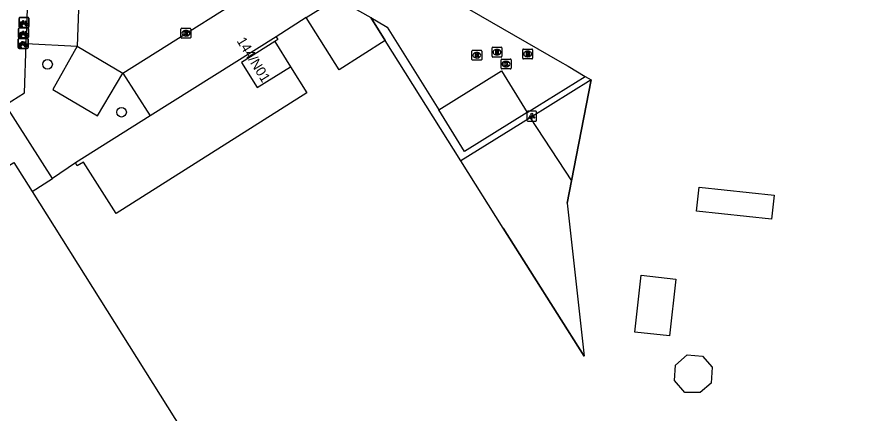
# Model space of a CAD drawing. Extents: x 160026 to 161302, y 384757 to 385701.
# Drawn here: x 160274.1 to 160361.4, y 384944.3 to 384984.4 of the extents above; entities that cross this region are included whole.
import ezdxf

# ---------------------------------------------------------------- set-up
doc = ezdxf.new("R2010")
doc.units = 0
for name, color, linetype in [('IMGEO_Boom', 7, 'Continuous'), ('IMGEO_Brandkraan', 7, 'Continuous'), ('IMGEO_Fietsenrek', 7, 'Continuous'), ('IMGEO_Groenvoorziening', 7, 'Continuous'), ('IMGEO_Haag', 7, 'Continuous'), ('IMGEO_Hek', 7, 'Continuous'), ('IMGEO_Kolk', 7, 'Continuous'), ('IMGEO_Lichtpunt', 7, 'Continuous'), ('IMGEO_Pand', 7, 'Continuous'), ('IMGEO_Pand_nummerreeks', 7, 'Continuous'), ('IMGEO_Parkeervlak_open', 7, 'Continuous'), ('IMGEO_Rijbaan_lokaal_open', 7, 'Continuous'), ('IMGEO_Rioolput', 7, 'Continuous'), ('IMGEO_Voetpad_open', 7, 'Continuous')]:
    doc.layers.add(name, color=color, linetype=linetype)

msp = doc.modelspace()

# ---------------------------------------------------------------- linework, layer by layer
at = {"layer": 'IMGEO_Boom'}
for centre in [(160277.211, 384979.622), (160284.707, 384974.78)]:
    msp.add_circle(centre, 0.489, dxfattribs=at)
at = {"layer": 'IMGEO_Brandkraan'}
for p, q in [((160325.342, 384980.242), (160325.342, 384981.094)), ((160325.417, 384981.168), (160326.269, 384981.168)), ((160325.83, 384980.948), (160325.855, 384980.948)), ((160326.343, 384981.094), (160326.343, 384980.242)), ((160326.269, 384980.168), (160325.417, 384980.168)), ((160325.853, 384980.388), (160325.828, 384980.388))]:
    msp.add_line(p, q, dxfattribs=at)
for points in [[(160325.342, 384980.242), (160325.342, 384981.094)], [(160325.417, 384981.168), (160326.269, 384981.168)], [(160325.69, 384980.868), (160325.69, 384980.468), (160325.903, 384980.468)], [(160325.921, 384980.868), (160325.69, 384980.868)], [(160325.869, 384980.787), (160325.815, 384980.787), (160325.815, 384980.711)], [(160325.815, 384980.711), (160325.868, 384980.711)], [(160325.877, 384980.635), (160325.815, 384980.635), (160325.815, 384980.554)], [(160325.815, 384980.554), (160325.877, 384980.554)], [(160326.343, 384981.094), (160326.343, 384980.242)], [(160326.269, 384980.168), (160325.417, 384980.168)]]:
    msp.add_lwpolyline(points, dxfattribs=at)
for centre, radius, start, end in [((160325.419, 384981.092), 0.0765, 91.55205, 178.44795), ((160325.419, 384981.092), 0.0765, 91.55205, 178.44795), ((160325.87, 384980.749), 0.0379, 267.82845, 90.93552), ((160325.878, 384980.594), 0.0404, 269.87594, 90.50774), ((160325.909, 384980.719), 0.251, 268.66757, 293.53466), ((160325.925, 384980.723), 0.145, 59.4692, 91.53667), ((160325.95, 384980.77), 0.0922, 285.51372, 58.15012), ((160325.955, 384980.578), 0.105, 301.31148, 78.98903), ((160326.267, 384981.092), 0.0765, 1.55205, 88.44795), ((160326.267, 384981.092), 0.0765, 1.55205, 88.44795), ((160325.419, 384980.244), 0.0765, 181.55205, 268.44795), ((160325.419, 384980.244), 0.0765, 181.55205, 268.44795), ((160326.267, 384980.244), 0.0765, 271.55205, 358.44795), ((160326.267, 384980.244), 0.0765, 271.55205, 358.44795)]:
    msp.add_arc(centre, radius, start, end, dxfattribs=at)
for centre, major_axis, ratio, start_param, end_param in [((160325.829, 384980.668), (-0.387, 0.002), 0.722429, 4.712389, 7.853982), ((160325.854, 384980.668), (-0.39, 0.002), 0.717154, 1.570796, 4.712389)]:
    msp.add_ellipse(centre, major_axis=major_axis, ratio=ratio, start_param=start_param, end_param=end_param, dxfattribs=at)
at = {"layer": 'IMGEO_Fietsenrek'}
for p, q in [((160274.322, 384983.43), (160274.322, 384984.271)), ((160274.322, 384984.271), (160274.322, 384983.43)), ((160274.397, 384984.355), (160275.238, 384984.355)), ((160275.238, 384984.355), (160274.397, 384984.355)), ((160275.322, 384984.28), (160275.322, 384983.439)), ((160275.322, 384983.439), (160275.322, 384984.28)), ((160274.28, 384982.372), (160274.28, 384983.213)), ((160274.28, 384983.213), (160274.28, 384982.372)), ((160274.355, 384983.297), (160275.196, 384983.297)), ((160275.196, 384983.297), (160274.355, 384983.297)), ((160275.247, 384983.355), (160274.406, 384983.355)), ((160274.406, 384983.355), (160275.247, 384983.355)), ((160274.449, 384983.439), (160274.488, 384983.599)), ((160274.483, 384983.439), (160274.449, 384983.439)), ((160274.518, 384983.587), (160274.483, 384983.439)), ((160274.56, 384983.611), (160274.559, 384983.615)), ((160274.601, 384983.439), (160274.567, 384983.581)), ((160274.591, 384983.622), (160274.592, 384983.615)), ((160274.599, 384983.585), (160274.634, 384983.439)), ((160274.634, 384983.439), (160274.601, 384983.439)), ((160275.009, 384983.904), (160275.045, 384983.809)), ((160275.28, 384983.222), (160275.28, 384982.381)), ((160275.28, 384982.381), (160275.28, 384983.222)), ((160274.314, 384982.239), (160275.155, 384982.239)), ((160275.155, 384982.239), (160274.314, 384982.239)), ((160275.205, 384982.297), (160274.364, 384982.297)), ((160274.364, 384982.297), (160275.205, 384982.297)), ((160274.407, 384982.381), (160274.446, 384982.541)), ((160274.441, 384982.381), (160274.407, 384982.381)), ((160274.476, 384982.529), (160274.441, 384982.381)), ((160274.518, 384982.553), (160274.517, 384982.557)), ((160274.559, 384982.381), (160274.525, 384982.523)), ((160274.549, 384982.564), (160274.55, 384982.557)), ((160274.557, 384982.527), (160274.592, 384982.381)), ((160274.592, 384982.381), (160274.559, 384982.381)), ((160274.967, 384982.846), (160275.003, 384982.751)), ((160274.239, 384981.314), (160274.239, 384982.155)), ((160274.239, 384982.155), (160274.239, 384981.314)), ((160274.366, 384981.323), (160274.405, 384981.483)), ((160274.435, 384981.471), (160274.4, 384981.323)), ((160274.477, 384981.495), (160274.476, 384981.499)), ((160274.518, 384981.323), (160274.484, 384981.465)), ((160274.508, 384981.506), (160274.509, 384981.499)), ((160274.516, 384981.469), (160274.551, 384981.323)), ((160274.926, 384981.788), (160274.962, 384981.693)), ((160275.239, 384982.164), (160275.239, 384981.323)), ((160275.239, 384981.323), (160275.239, 384982.164)), ((160275.164, 384981.239), (160274.323, 384981.239)), ((160274.323, 384981.239), (160275.164, 384981.239)), ((160274.4, 384981.323), (160274.366, 384981.323)), ((160274.551, 384981.323), (160274.518, 384981.323))]:
    msp.add_line(p, q, dxfattribs=at)
for points in [[(160274.635, 384983.881), (160274.73, 384984.045), (160274.816, 384984.031), (160274.818, 384984.022), (160274.762, 384984.011), (160274.735, 384983.966), (160274.991, 384983.925)], [(160274.991, 384983.925), (160275.016, 384983.974), (160275.01, 384983.978), (160274.987, 384983.982), (160274.975, 384983.989), (160274.974, 384983.992), (160274.976, 384983.997), (160275.071, 384983.982), (160275.073, 384983.972), (160275.063, 384983.959), (160275.051, 384983.953), (160275.037, 384983.959), (160275.009, 384983.904)], [(160274.656, 384983.829), (160274.604, 384983.739), (160274.564, 384983.714), (160274.565, 384983.761), (160274.62, 384983.855)], [(160274.931, 384983.637), (160274.881, 384983.637), (160274.69, 384983.888), (160274.671, 384983.856)], [(160274.978, 384983.9), (160274.721, 384983.941), (160274.704, 384983.912), (160274.871, 384983.692), (160274.978, 384983.9)], [(160275.026, 384983.802), (160274.996, 384983.879), (160274.887, 384983.661), (160274.93, 384983.661)], [(160274.96, 384983.661), (160275.08, 384983.66), (160275.036, 384983.774)], [(160275.056, 384983.781), (160275.111, 384983.636), (160274.961, 384983.636)], [(160274.614, 384982.771), (160274.562, 384982.681), (160274.522, 384982.656), (160274.523, 384982.703), (160274.578, 384982.797)], [(160274.593, 384982.823), (160274.688, 384982.987), (160274.774, 384982.973), (160274.776, 384982.964), (160274.72, 384982.953), (160274.693, 384982.908), (160274.949, 384982.867)], [(160274.889, 384982.579), (160274.839, 384982.579), (160274.648, 384982.83), (160274.629, 384982.798)], [(160274.936, 384982.842), (160274.679, 384982.883), (160274.662, 384982.854), (160274.829, 384982.634), (160274.936, 384982.842)], [(160274.984, 384982.744), (160274.954, 384982.821), (160274.845, 384982.603), (160274.888, 384982.603)], [(160274.918, 384982.603), (160275.038, 384982.602), (160274.994, 384982.716)], [(160275.014, 384982.723), (160275.069, 384982.578), (160274.919, 384982.578)], [(160274.949, 384982.867), (160274.974, 384982.916), (160274.968, 384982.92), (160274.945, 384982.924), (160274.933, 384982.931), (160274.932, 384982.934), (160274.934, 384982.939), (160275.029, 384982.924), (160275.031, 384982.914), (160275.021, 384982.901), (160275.009, 384982.895), (160274.995, 384982.901), (160274.967, 384982.846)], [(160274.573, 384981.713), (160274.521, 384981.623), (160274.481, 384981.598), (160274.482, 384981.645), (160274.537, 384981.739)], [(160274.552, 384981.765), (160274.647, 384981.929), (160274.733, 384981.915), (160274.735, 384981.906), (160274.679, 384981.895), (160274.652, 384981.85), (160274.908, 384981.809)], [(160274.848, 384981.521), (160274.798, 384981.521), (160274.607, 384981.772), (160274.588, 384981.74)], [(160274.895, 384981.784), (160274.638, 384981.825), (160274.621, 384981.796), (160274.788, 384981.576), (160274.895, 384981.784)], [(160274.943, 384981.686), (160274.913, 384981.763), (160274.804, 384981.545), (160274.847, 384981.545)], [(160274.877, 384981.545), (160274.997, 384981.544), (160274.953, 384981.658)], [(160274.973, 384981.665), (160275.028, 384981.52), (160274.878, 384981.52)], [(160274.908, 384981.809), (160274.933, 384981.858), (160274.927, 384981.862), (160274.904, 384981.866), (160274.892, 384981.873), (160274.891, 384981.876), (160274.893, 384981.881), (160274.988, 384981.866), (160274.99, 384981.856), (160274.98, 384981.843), (160274.968, 384981.837), (160274.954, 384981.843), (160274.926, 384981.788)]]:
    msp.add_lwpolyline(points, dxfattribs=at)
for centre, radius, start, end in [((160274.4, 384984.277), 0.0779, 92.4484, 184.28452), ((160274.4, 384984.277), 0.0779, 92.4484, 184.28452), ((160275.244, 384984.277), 0.0779, 2.4484, 94.28452), ((160275.244, 384984.277), 0.0779, 2.4484, 94.28452), ((160274.358, 384983.219), 0.0779, 92.4484, 184.28452), ((160274.358, 384983.219), 0.0779, 92.4484, 184.28452), ((160274.4, 384983.433), 0.0779, 182.4484, 274.28452), ((160274.4, 384983.433), 0.0779, 182.4484, 274.28452), ((160274.562, 384983.74), 0.159, 62.67661, 242.13685), ((160274.562, 384983.74), 0.129, 63.31916, 238.90302), ((160274.542, 384983.611), 0.0499, 12.8025, 158.69338), ((160274.562, 384983.74), 0.159, 253.99666, 271.78671), ((160274.542, 384983.611), 0.0174, 12.8025, 163.45023), ((160274.562, 384983.74), 0.129, 253.41502, 269.02044), ((160274.562, 384983.74), 0.129, 283.60429, 43.43025), ((160274.562, 384983.74), 0.159, 283.5766, 46.60424), ((160275.089, 384983.656), 0.159, 113.3408, 178.32165), ((160275.089, 384983.656), 0.159, 187.0065, 105.77075), ((160275.089, 384983.656), 0.129, 113.92302, 177.95563), ((160275.089, 384983.656), 0.129, 188.67146, 104.58832), ((160275.202, 384983.219), 0.0779, 2.4484, 94.28452), ((160275.202, 384983.219), 0.0779, 2.4484, 94.28452), ((160275.244, 384983.433), 0.0779, 272.4484, 4.28452), ((160275.244, 384983.433), 0.0779, 272.4484, 4.28452), ((160274.317, 384982.161), 0.0779, 92.4484, 184.28452), ((160274.317, 384982.161), 0.0779, 92.4484, 184.28452), ((160274.358, 384982.375), 0.0779, 182.4484, 274.28452), ((160274.358, 384982.375), 0.0779, 182.4484, 274.28452), ((160274.52, 384982.682), 0.159, 62.67661, 242.13685), ((160274.52, 384982.682), 0.129, 63.31916, 238.90302), ((160274.5, 384982.553), 0.0499, 12.8025, 158.69338), ((160274.52, 384982.682), 0.159, 253.99666, 271.78671), ((160274.5, 384982.553), 0.0174, 12.8025, 163.45023), ((160274.52, 384982.682), 0.129, 253.41502, 269.02044), ((160274.52, 384982.682), 0.129, 283.60429, 43.43025), ((160274.52, 384982.682), 0.159, 283.5766, 46.60424), ((160275.047, 384982.598), 0.159, 113.3408, 178.32165), ((160275.047, 384982.598), 0.159, 187.0065, 105.77075), ((160275.047, 384982.598), 0.129, 113.92302, 177.95563), ((160275.047, 384982.598), 0.129, 188.67146, 104.58832), ((160275.161, 384982.161), 0.0779, 2.4484, 94.28452), ((160275.161, 384982.161), 0.0779, 2.4484, 94.28452), ((160275.202, 384982.375), 0.0779, 272.4484, 4.28452), ((160275.202, 384982.375), 0.0779, 272.4484, 4.28452), ((160274.479, 384981.624), 0.159, 62.67661, 242.13685), ((160274.479, 384981.624), 0.129, 63.31916, 238.90302), ((160274.459, 384981.495), 0.0499, 12.8025, 158.69338), ((160274.479, 384981.624), 0.159, 253.99666, 271.78671), ((160274.459, 384981.495), 0.0174, 12.8025, 163.45023), ((160274.479, 384981.624), 0.129, 253.41502, 269.02044), ((160274.479, 384981.624), 0.129, 283.60429, 43.43025), ((160274.479, 384981.624), 0.159, 283.5766, 46.60424), ((160275.006, 384981.54), 0.159, 113.3408, 178.32165), ((160275.006, 384981.54), 0.159, 187.0065, 105.77075), ((160275.006, 384981.54), 0.129, 113.92302, 177.95563), ((160275.006, 384981.54), 0.129, 188.67146, 104.58832), ((160274.317, 384981.317), 0.0779, 182.4484, 274.28452), ((160274.317, 384981.317), 0.0779, 182.4484, 274.28452), ((160275.161, 384981.317), 0.0779, 272.4484, 4.28452), ((160275.161, 384981.317), 0.0779, 272.4484, 4.28452)]:
    msp.add_arc(centre, radius, start, end, dxfattribs=at)
at = {"layer": 'IMGEO_Groenvoorziening'}
for points in [[(160280.056, 384969.64), (160277.707, 384968.074), (160272.954, 384975.52), (160274.864, 384976.731), (160275.049, 384981.723)], [(160330.28, 384967.826), (160329.844, 384965.589), (160331.554, 384950.083), (160323.375, 384963.057), (160319.088, 384969.858)]]:
    msp.add_lwpolyline(points, dxfattribs=at)
at = {"layer": 'IMGEO_Haag'}
msp.add_lwpolyline([(160311.42, 384982.022), (160306.764, 384979.072), (160303.418, 384984.353)], dxfattribs=at)
at = {"layer": 'IMGEO_Hek'}
for points in [[(160311.42, 384982.022), (160309.954, 384984.347)], [(160319.088, 384969.858), (160311.42, 384982.022)], [(160329.844, 384965.589), (160330.28, 384967.826), (160332.272, 384978.049)], [(160323.375, 384963.057), (160319.088, 384969.858)], [(160275.654, 384966.755), (160277.707, 384968.074)], [(160323.375, 384963.057), (160331.554, 384950.083)]]:
    msp.add_lwpolyline(points, dxfattribs=at)
at = {"layer": 'IMGEO_Kolk'}
for p, q in [((160290.725, 384982.337), (160290.725, 384983.189)), ((160290.8, 384983.263), (160291.652, 384983.263)), ((160291.726, 384983.189), (160291.726, 384982.337)), ((160291.652, 384982.263), (160290.8, 384982.263)), ((160291.236, 384982.483), (160291.211, 384982.483)), ((160291.213, 384983.043), (160291.238, 384983.043)), ((160323.154, 384979.226), (160323.154, 384980.078)), ((160323.229, 384980.152), (160324.081, 384980.152)), ((160323.642, 384979.932), (160323.667, 384979.932)), ((160324.155, 384980.078), (160324.155, 384979.226)), ((160324.081, 384979.152), (160323.229, 384979.152)), ((160323.665, 384979.372), (160323.64, 384979.372))]:
    msp.add_line(p, q, dxfattribs=at)
for points in [[(160290.725, 384982.337), (160290.725, 384983.189)], [(160290.8, 384983.263), (160291.652, 384983.263)], [(160291.726, 384983.189), (160291.726, 384982.337)], [(160291.652, 384982.263), (160290.8, 384982.263)], [(160291.046, 384982.963), (160291.169, 384982.963), (160291.169, 384982.812), (160291.299, 384982.963), (160291.463, 384982.963), (160291.317, 384982.812), (160291.47, 384982.563), (160291.318, 384982.563), (160291.233, 384982.727), (160291.169, 384982.66), (160291.169, 384982.563), (160291.046, 384982.563), (160291.046, 384982.963)], [(160323.154, 384979.226), (160323.154, 384980.078)], [(160323.229, 384980.152), (160324.081, 384980.152)], [(160323.475, 384979.852), (160323.598, 384979.852), (160323.598, 384979.701), (160323.728, 384979.852), (160323.892, 384979.852), (160323.746, 384979.701), (160323.899, 384979.452), (160323.747, 384979.452), (160323.662, 384979.616), (160323.598, 384979.549), (160323.598, 384979.452), (160323.475, 384979.452), (160323.475, 384979.852)], [(160324.155, 384980.078), (160324.155, 384979.226)], [(160324.081, 384979.152), (160323.229, 384979.152)]]:
    msp.add_lwpolyline(points, dxfattribs=at)
for centre, start, end in [((160290.802, 384983.187), 91.55205, 178.44795), ((160290.802, 384983.187), 91.55205, 178.44795), ((160291.65, 384983.187), 1.55205, 88.44795), ((160291.65, 384983.187), 1.55205, 88.44795), ((160290.802, 384982.339), 181.55205, 268.44795), ((160290.802, 384982.339), 181.55205, 268.44795), ((160291.65, 384982.339), 271.55205, 358.44795), ((160291.65, 384982.339), 271.55205, 358.44795), ((160323.231, 384980.076), 91.55205, 178.44795), ((160323.231, 384980.076), 91.55205, 178.44795), ((160324.079, 384980.076), 1.55205, 88.44795), ((160324.079, 384980.076), 1.55205, 88.44795), ((160323.231, 384979.228), 181.55205, 268.44795), ((160323.231, 384979.228), 181.55205, 268.44795), ((160324.079, 384979.228), 271.55205, 358.44795), ((160324.079, 384979.228), 271.55205, 358.44795)]:
    msp.add_arc(centre, 0.0765, start, end, dxfattribs=at)
for centre, major_axis, ratio, start_param, end_param in [((160291.212, 384982.763), (-0.387, 0.002), 0.722429, 4.712389, 7.853982), ((160291.237, 384982.763), (-0.39, 0.002), 0.717154, 1.570796, 4.712389), ((160323.641, 384979.652), (-0.387, 0.002), 0.722429, 4.712389, 7.853982), ((160323.666, 384979.652), (-0.39, 0.002), 0.717154, 1.570796, 4.712389)]:
    msp.add_ellipse(centre, major_axis=major_axis, ratio=ratio, start_param=start_param, end_param=end_param, dxfattribs=at)
at = {"layer": 'IMGEO_Lichtpunt'}
for p, q in [((160325.757, 384974.786), (160325.757, 384973.979)), ((160325.757, 384974.786), (160325.757, 384973.979)), ((160326.659, 384974.881), (160325.851, 384974.881)), ((160326.659, 384974.881), (160325.851, 384974.881)), ((160326.753, 384973.979), (160326.753, 384974.786)), ((160326.753, 384973.979), (160326.753, 384974.786)), ((160325.851, 384973.885), (160326.659, 384973.885)), ((160325.851, 384973.885), (160326.659, 384973.885))]:
    msp.add_line(p, q, dxfattribs=at)
for points in [[(160326.131, 384974.45), (160326.17, 384974.422), (160325.982, 384974.16), (160325.944, 384974.187), (160326.131, 384974.45)], [(160326.233, 384974.402), (160326.28, 384974.402), (160326.28, 384974.08), (160326.233, 384974.08), (160326.233, 384974.402)], [(160326.343, 384974.422), (160326.381, 384974.449), (160326.568, 384974.187), (160326.529, 384974.159), (160326.343, 384974.422)]]:
    msp.add_lwpolyline(points, dxfattribs=at)
msp.add_circle((160326.256, 384974.584), 0.0994, dxfattribs=at)
for centre, start, end in [((160325.851, 384974.786), 90, 180), ((160325.851, 384974.786), 90, 180), ((160326.659, 384974.786), 0, 90), ((160326.659, 384974.786), 0, 90), ((160325.851, 384973.979), 180, 270), ((160325.851, 384973.979), 180, 270), ((160326.659, 384973.979), 270, 0), ((160326.659, 384973.979), 270, 360)]:
    msp.add_arc(centre, 0.0946, start, end, dxfattribs=at)
at = {"layer": 'IMGEO_Pand'}
for points in [[(160300.363, 384982.417), (160287.618, 384974.398)], [(160300.363, 384982.417), (160300.539, 384982.138), (160300.242, 384981.924)], [(160300.242, 384981.924), (160296.849, 384979.811), (160298.435, 384977.264), (160301.828, 384979.379)], [(160300.242, 384981.924), (160301.828, 384979.379)], [(160301.828, 384979.379), (160303.483, 384976.724), (160284.162, 384964.531), (160280.843, 384969.723), (160280.209, 384969.368), (160280.056, 384969.64)], [(160287.618, 384974.398), (160280.056, 384969.64)], [(160263.984, 384964.064), (160263.836, 384964.253), (160268.96, 384968.505), (160269.964, 384967.297), (160273.8, 384969.701), (160275.654, 384966.755), (160321.243, 384894.325), (160329.612, 384881.079), (160331.889, 384879.95), (160336.787, 384880.403), (160344.076, 384881.104), (160348.95, 384881.561), (160350.96, 384883.052), (160354.249, 384891.334), (160367.44, 384886.086)], [(160350.795, 384966.371), (160350.529, 384963.948), (160342.944, 384964.78), (160343.21, 384967.202), (160350.795, 384966.371)], [(160340.842, 384957.9), (160340.216, 384952.147), (160336.707, 384952.529), (160337.333, 384958.282), (160340.842, 384957.9)], [(160344.524, 384948.981), (160344.416, 384947.377), (160343.316, 384946.415), (160341.76, 384946.43), (160340.708, 384947.627), (160340.814, 384949.2), (160342.005, 384950.242), (160343.543, 384950.097), (160344.524, 384948.981)]]:
    msp.add_lwpolyline(points, dxfattribs=at)
at = {"layer": 'IMGEO_Parkeervlak_open'}
for points in [[(160275.049, 384981.723), (160275.627, 384996.537), (160280.762, 384996.321)], [(160303.418, 384984.353), (160306.528, 384986.323)], [(160303.418, 384984.353), (160300.363, 384982.417)], [(160275.049, 384981.723), (160280.224, 384981.464)], [(160280.224, 384981.464), (160277.734, 384977.059), (160282.264, 384974.394), (160284.846, 384978.742)], [(160284.846, 384978.742), (160287.618, 384974.398)]]:
    msp.add_lwpolyline(points, dxfattribs=at)
at = {"layer": 'IMGEO_Rijbaan_lokaal_open'}
for points in [[(160280.762, 384996.321), (160280.224, 384981.464)], [(160284.846, 384978.742), (160301.494, 384989.225)], [(160311.924, 384989.805), (160329.09, 384979.915), (160329.942, 384979.419), (160331.674, 384978.392)], [(160306.528, 384986.323), (160309.954, 384984.347)], [(160309.954, 384984.347), (160310.546, 384984.006), (160311.625, 384983.376), (160316.844, 384975.01)], [(160280.224, 384981.464), (160284.846, 384978.742)], [(160316.844, 384975.01), (160323.19, 384978.952), (160325.802, 384974.741)], [(160325.802, 384974.741), (160331.674, 384978.392)]]:
    msp.add_lwpolyline(points, dxfattribs=at)
at = {"layer": 'IMGEO_Rioolput'}
for p, q in [((160322.314, 384981.358), (160323.166, 384981.358)), ((160320.192, 384980.112), (160320.192, 384980.964)), ((160320.267, 384981.038), (160321.119, 384981.038)), ((160320.68, 384980.818), (160320.705, 384980.818)), ((160321.193, 384980.964), (160321.193, 384980.112)), ((160322.239, 384980.432), (160322.239, 384981.284)), ((160322.75, 384980.578), (160322.725, 384980.578)), ((160322.727, 384981.138), (160322.752, 384981.138)), ((160323.24, 384981.284), (160323.24, 384980.432)), ((160321.119, 384980.038), (160320.267, 384980.038)), ((160320.703, 384980.258), (160320.678, 384980.258)), ((160323.166, 384980.358), (160322.314, 384980.358))]:
    msp.add_line(p, q, dxfattribs=at)
for points in [[(160322.314, 384981.358), (160323.166, 384981.358)], [(160320.192, 384980.112), (160320.192, 384980.964)], [(160320.267, 384981.038), (160321.119, 384981.038)], [(160320.781, 384980.736), (160320.529, 384980.738), (160320.529, 384980.338)], [(160320.529, 384980.338), (160320.653, 384980.338), (160320.653, 384980.5), (160320.664, 384980.5)], [(160320.707, 384980.657), (160320.653, 384980.657), (160320.653, 384980.576)], [(160320.653, 384980.576), (160320.705, 384980.576)], [(160320.711, 384980.471), (160320.782, 384980.338), (160320.922, 384980.338), (160320.857, 384980.464)], [(160321.193, 384980.964), (160321.193, 384980.112)], [(160322.239, 384980.432), (160322.239, 384981.284)], [(160322.828, 384981.056), (160322.576, 384981.058), (160322.576, 384980.658)], [(160322.576, 384980.658), (160322.7, 384980.658), (160322.7, 384980.82), (160322.711, 384980.82)], [(160322.754, 384980.977), (160322.7, 384980.977), (160322.7, 384980.896)], [(160322.7, 384980.896), (160322.752, 384980.896)], [(160322.758, 384980.791), (160322.829, 384980.658), (160322.969, 384980.658), (160322.904, 384980.784)], [(160323.24, 384981.284), (160323.24, 384980.432)], [(160321.119, 384980.038), (160320.267, 384980.038)], [(160323.166, 384980.358), (160322.314, 384980.358)]]:
    msp.add_lwpolyline(points, dxfattribs=at)
for centre, radius, start, end in [((160322.316, 384981.282), 0.0765, 91.55205, 178.44795), ((160322.316, 384981.282), 0.0765, 91.55205, 178.44795), ((160323.164, 384981.282), 0.0765, 1.55205, 88.44795), ((160323.164, 384981.282), 0.0765, 1.55205, 88.44795), ((160320.269, 384980.962), 0.0765, 91.55205, 178.44795), ((160320.269, 384980.962), 0.0765, 91.55205, 178.44795), ((160320.663, 384980.447), 0.0533, 26.02933, 88.69889), ((160320.689, 384980.765), 0.19, 274.7715, 282.96867), ((160320.713, 384980.561), 0.0964, 77.00612, 93.18647), ((160320.727, 384980.618), 0.0378, 276.66336, 79.67722), ((160320.78, 384980.626), 0.109, 350.36119, 89.41601), ((160320.778, 384980.626), 0.112, 277.58423, 350.98172), ((160320.762, 384980.411), 0.108, 29.51342, 73.79051), ((160321.117, 384980.962), 0.0765, 1.55205, 88.44795), ((160321.117, 384980.962), 0.0765, 1.55205, 88.44795), ((160322.71, 384980.767), 0.0533, 26.02933, 88.69889), ((160322.736, 384981.085), 0.19, 274.7715, 282.96867), ((160322.76, 384980.881), 0.0964, 77.00612, 93.18647), ((160322.774, 384980.938), 0.0378, 276.66336, 79.67722), ((160322.827, 384980.946), 0.109, 350.36119, 89.41601), ((160322.825, 384980.946), 0.112, 277.58423, 350.98172), ((160322.809, 384980.731), 0.108, 29.51342, 73.79051), ((160320.269, 384980.114), 0.0765, 181.55205, 268.44795), ((160320.269, 384980.114), 0.0765, 181.55205, 268.44795), ((160321.117, 384980.114), 0.0765, 271.55205, 358.44795), ((160321.117, 384980.114), 0.0765, 271.55205, 358.44795), ((160322.316, 384980.434), 0.0765, 181.55205, 268.44795), ((160322.316, 384980.434), 0.0765, 181.55205, 268.44795), ((160323.164, 384980.434), 0.0765, 271.55205, 358.44795), ((160323.164, 384980.434), 0.0765, 271.55205, 358.44795)]:
    msp.add_arc(centre, radius, start, end, dxfattribs=at)
for centre, major_axis, ratio, start_param, end_param in [((160320.679, 384980.538), (-0.387, 0.002), 0.722429, 4.712389, 7.853982), ((160320.704, 384980.538), (-0.39, 0.002), 0.717154, 1.570796, 4.712389), ((160322.726, 384980.858), (-0.387, 0.002), 0.722429, 4.712389, 7.853982), ((160322.751, 384980.858), (-0.39, 0.002), 0.717154, 1.570796, 4.712389)]:
    msp.add_ellipse(centre, major_axis=major_axis, ratio=ratio, start_param=start_param, end_param=end_param, dxfattribs=at)
at = {"layer": 'IMGEO_Voetpad_open'}
for points in [[(160309.954, 384984.347), (160311.42, 384982.022)], [(160319.088, 384969.858), (160311.42, 384982.022)], [(160332.272, 384978.049), (160326.105, 384974.218)], [(160332.272, 384978.049), (160330.28, 384967.826)], [(160331.674, 384978.392), (160332.272, 384978.049)], [(160325.802, 384974.741), (160319.457, 384970.81), (160316.844, 384975.01)], [(160326.105, 384974.218), (160319.088, 384969.858)], [(160326.105, 384974.218), (160330.28, 384967.826)]]:
    msp.add_lwpolyline(points, dxfattribs=at)

# ---------------------------------------------------------------- texts
at = {"layer": 'IMGEO_Pand_nummerreeks'}
msp.add_text('144/N01', height=1, rotation=301.62699, dxfattribs=at).set_placement((160296.337, 384981.994))

doc.saveas('drawing.dxf')
